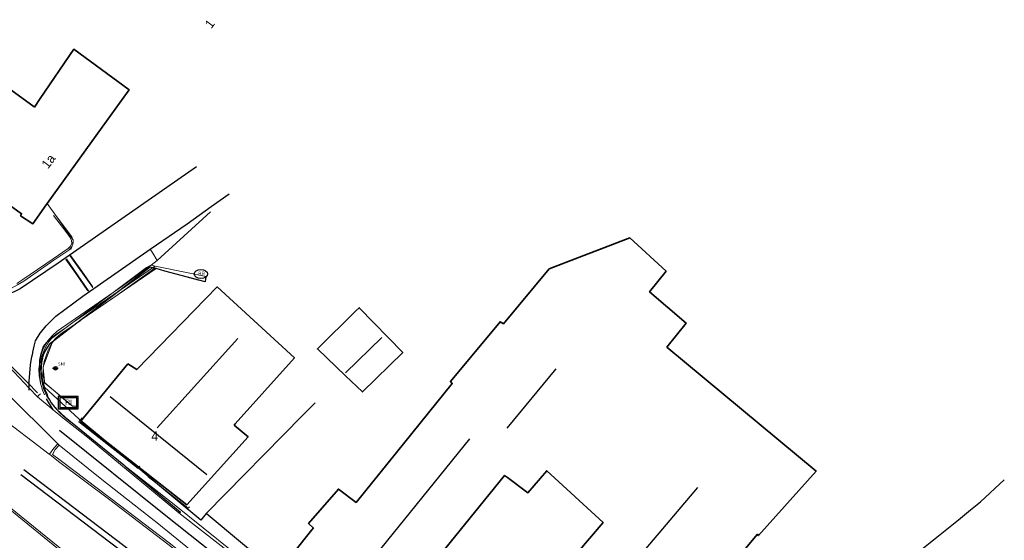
# Model space of a CAD drawing. Header units: metres. Extents: x 169249 to 194689, y 406250 to 412203.
# Tile 427 of 442: x 193077 to 193184, y 411869 to 411926. Entities that reach past the tile are written whole.
import ezdxf
from ezdxf.enums import TextEntityAlignment as Align

# ---------------------------------------------------------------- set-up
doc = ezdxf.new("R2010")
doc.units = ezdxf.units.M
doc.layers.get('0').update_dxf_attribs({"linetype": 'CONTINUOUS'})
for name, color, linetype, lineweight in [('BGT_NLCS_N264$0$B-WE-BV-LEUNING-G', 252, 'BGT_NLCS_N264$0$BV-LEUNING', 18), ('BGT_NLCS_N264$0$B-WE-IE-TERREINAFSCHEIDING_KUNSTMATIG_HEKWERK-G', 252, 'BGT_NLCS_N264$0$IE-TERREINAFSCHEIDING-KUNSTMATIG', 18), ('BGT_NLCS_N264$0$B-WE-IE-TERREINAFSCHEIDING_KUNSTMATIG_SCHUTTING-G', 252, 'BGT_NLCS_N264$0$IE-TERREINAFSCHEIDING-KUNSTMATIG-DICHT', 18), ('BGT_NLCS_N264$0$B-WE-OG-TOPOGRAFIE_BEBOUWING-G', 252, 'CONTINUOUS', 35), ('BGT_NLCS_N264$0$B-WE-OG-TOPOGRAFIE_TERREIN_ONBEGROEID-GV', 252, 'CONTINUOUS', 18), ('BGT_NLCS_N264$0$B-WE-OG-TOPOGRAFIE_WEG_BERM-GV', 252, 'CONTINUOUS', 18), ('BGT_NLCS_N264$0$B-WE-OG-TOPOGRAFIE_WEG_RIJWEG-GV', 252, 'CONTINUOUS', 18), ('BGT_NLCS_N264$0$B-WE-OG-TOPOGRAFIE_WEG_RIJWIELPAD-GV', 252, 'CONTINUOUS', 18), ('BGT_NLCS_N264$0$B-WE-OG-TOPOGRAFIE_WEG_VERHARD-G', 252, 'CONTINUOUS', 18), ('BGT_NLCS_N264$0$B-WE-OG-TOPOGRAFIE_WEG_VOETPAD-GV', 252, 'CONTINUOUS', 18), ('BGT_NLCS_N264$0$B-WE-VW-VERKEERSTEKEN_BORD-S', 252, 'CONTINUOUS', 25), ('X-XX-AL-REFERENTIE-G', 7, 'CONTINUOUS', 18)]:
    doc.layers.add(name, color=color, linetype=linetype, lineweight=lineweight)
for name, color, linetype in [('BGT_NLCS_N264$0$B-WE-IE-MEUBILAIR_WEGMEUBILAIR-S', 252, 'CONTINUOUS'), ('BGT_NLCS_N264$0$B-WE-IE-TERREINAFSCHEIDING_KUNSTMATIG_HEKWERK_RASTER-G', 252, 'CONTINUOUS'), ('BGT_NLCS_N264$0$B-WE-KG-KADASTRAAL_NOK-G', 252, 'CONTINUOUS'), ('BGT_NLCS_N264$0$B-WE-KL-WATER_BRANDLEIDING_PUT-S', 252, 'CONTINUOUS'), ('BGT_NLCS_N264$0$B-WE-OG-TOPOGRAFIE_WEG_RIJWEG-G', 252, 'CONTINUOUS'), ('BGT_NLCS_N264$0$B-WE-OG-TOPOGRAFIE_WEG_VOETPAD-G', 252, 'CONTINUOUS'), ('BGT_NLCS_N264$0$B-WE-VH-KANTOPSLUITING-G', 252, 'CONTINUOUS'), ('BGT_NLCS_N264$0$B-WE-VW-MARKERING-G', 252, 'CONTINUOUS'), ('BGT_NLCS_N264$0$Label_Nummeraanduidingreeks', 252, 'CONTINUOUS')]:
    doc.layers.add(name, color=color, linetype=linetype)
doc.styles.add('BGT_NLCS_N264$0$NLCS-ISO', font='NLCS-ISO.ttf')
doc.styles.add('BGT_NLCS_N264$0$STANDARD', font='txt')
doc.linetypes.add('BGT_NLCS_N264$0$BV-LEUNING', pattern='A,1,[69,NLCS.SHX,S=0.2,R=0,X=0,Y=0],1', length=2)
doc.linetypes.add('BGT_NLCS_N264$0$IE-TERREINAFSCHEIDING-KUNSTMATIG', pattern='A,4,[82,NLCS.SHX,S=0.75,R=90,X=0,Y=0],4,-2', length=10)
doc.linetypes.add('BGT_NLCS_N264$0$IE-TERREINAFSCHEIDING-KUNSTMATIG-DICHT', pattern='A,8,-1,[82,NLCS.SHX,S=0.75,R=90,X=0,Y=0],-1', length=10)

# ---------------------------------------------------------------- blocks, each defined once
blk = doc.blocks.new('BGT_NLCS_N264$0$SIE-WEG_STRAATNAAMBORD_PAAL-SO')
blk.add_line((-0.3, 0), (0.3, 0))
for radius in [0.2, 0.0745]:
    blk.add_circle((0, 0), radius)
at = {"style": 'BGT_NLCS_N264$0$NLCS-ISO'}
blk.add_attdef('STRAATNAAMBORD', (0.28, 0.29), '', height=0.35, dxfattribs=at)
blk = doc.blocks.new('BGT_NLCS_N264$0$SRI-TERREINKAST-SO')
at = {"ltscale": 0.1}
h = blk.add_hatch(color=256, dxfattribs=at)
h.paths.add_polyline_path([(1.16, 0.64), (-1.01, 0.64), (-1.01, -0.71), (1.16, -0.71)])
h.paths.add_polyline_path([(1.01, 0.49), (-0.86, 0.49), (-0.86, -0.56), (1.01, -0.56)], flags=16)
at = {"flags": 128}
for points in [[(1.16, 0.64), (-1.01, 0.64), (-1.01, -0.71), (1.16, -0.71)], [(1.01, 0.49), (-0.86, 0.49), (-0.86, -0.56), (1.01, -0.56)]]:
    blk.add_lwpolyline(points, close=True, dxfattribs=at)
at = {"style": 'BGT_NLCS_N264$0$NLCS-ISO'}
blk.add_text('RI', height=0.6, dxfattribs=at).set_placement((-0.26, -0.29))
blk = doc.blocks.new('BGT_NLCS_N264$0$SIE-WEG_STRAATPOT_BRANDKRAAN-SO')
blk.add_ellipse((0, 0), major_axis=(-0.729, 0), ratio=0.685994)
at = {"style": 'BGT_NLCS_N264$0$NLCS-ISO'}
blk.add_text('BR', height=0.4, dxfattribs=at).set_placement((-0.3, -0.15))
blk = doc.blocks.new('BGT_NLCS_N264')
at = {"layer": 'BGT_NLCS_N264$0$B-WE-BV-LEUNING-G'}
for p, q in [((193083.48, 411882.48, 13.33), (193083.26, 411882.23, 13.37)), ((193090.68, 411876.05, 13.43), (193091.48, 411875.42, 13.38))]:
    blk.add_line(p, q, dxfattribs=at)
for points in [[(193083.26, 411882.23, 13.37), (193083.19, 411882.14, 13.38), (193083.09, 411882.03, 13.39), (193089.59, 411876.95, 13.29), (193089.61, 411876.97, 13.31)], [(193089.61, 411876.97, 13.31), (193089.63, 411877.01, 13.33), (193089.77, 411877.21, 13.48)], [(193091.48, 411875.42, 13.38), (193095.03, 411872.61, 13.19), (193095.09, 411872.66, 13.21), (193095.18, 411872.75, 13.24)]]:
    blk.add_polyline3d(points, dxfattribs=at)
at = {"layer": 'BGT_NLCS_N264$0$B-WE-IE-TERREINAFSCHEIDING_KUNSTMATIG_HEKWERK-G'}
for p, q in [((193091.54, 411898.77, 13.34), (193083.36, 411893.17, 13.38)), ((193091.44, 411898.85, 13.37), (193091.39, 411898.81, 13.37)), ((193096.15, 411897.51, 13.27), (193092.5, 411898.51, 13.32)), ((193083.37, 411893.18, 13.39), (193083.24, 411893.08, 13.39)), ((193083.36, 411893.17, 13.38), (193083.24, 411893.08, 13.38)), ((193083.24, 411893.08, 13.39), (193081.21, 411891.68, 13.39)), ((193079.24, 411888.15, 13.37), (193079.2, 411887.96, 13.36)), ((193079.2, 411887.96, 13.37), (193079.34, 411886.5, 13.33)), ((193080.32, 411885.51, 13.33), (193082.36, 411883.8, 13.34))]:
    blk.add_line(p, q, dxfattribs=at)
for points in [[(193091.39, 411898.81, 13.37), (193087.3, 411895.88, 13.4), (193083.37, 411893.18, 13.39)], [(193092.5, 411898.51, 13.32), (193091.55, 411898.78, 13.34), (193091.54, 411898.77, 13.34)], [(193083.24, 411893.08, 13.38), (193081.26, 411891.73, 13.39), (193081.21, 411891.68, 13.39)], [(193081.21, 411891.68, 13.39), (193081.15, 411891.65, 13.39), (193080.61, 411891.22, 13.39), (193080.24, 411890.78, 13.38)], [(193081.21, 411891.68, 13.39), (193080.61, 411891.19, 13.37), (193080.35, 411890.87, 13.37)], [(193080.35, 411890.87, 13.37), (193080.2, 411890.67, 13.36), (193079.24, 411888.15, 13.37)], [(193080.24, 411890.78, 13.38), (193080.2, 411890.73, 13.38), (193079.77, 411889.86, 13.37), (193079.32, 411888.65, 13.38), (193079.24, 411888.15, 13.37)], [(193079.2, 411887.96, 13.36), (193079.2, 411887.94, 13.36), (193079.17, 411887.14, 13.35), (193079.34, 411886.5, 13.36)], [(193079.24, 411888.15, 13.37), (193079.2, 411888.05, 13.37), (193079.2, 411887.96, 13.37)], [(193079.34, 411886.5, 13.36), (193079.39, 411886.31, 13.36), (193080.32, 411885.51, 13.35)], [(193079.34, 411886.5, 13.33), (193079.36, 411886.31, 13.33), (193080.32, 411885.51, 13.33)], [(193080.32, 411885.51, 13.35), (193081.41, 411884.56, 13.32), (193082.4, 411883.76, 13.32), (193082.95, 411883.74, 13.35)]]:
    blk.add_polyline3d(points, dxfattribs=at)
at = {"layer": 'BGT_NLCS_N264$0$B-WE-IE-TERREINAFSCHEIDING_KUNSTMATIG_HEKWERK_RASTER-G'}
blk.add_polyline3d([(193147.29, 411844.81, 11.58), (193147.29, 411844.83, 11.59), (193147.12, 411846.94, 11.83), (193162.56, 411858.4, 11.15), (193170.43, 411864.37, 11.08), (193179.17, 411871.35, 11.14), (193179.17, 411871.35, 11.14), (193180.47, 411872.43, 11.14), (193181.57, 411873.33, 11.13), (193184.18, 411875.73, 11.09)], dxfattribs=at)
at = {"layer": 'BGT_NLCS_N264$0$B-WE-IE-TERREINAFSCHEIDING_KUNSTMATIG_SCHUTTING-G'}
blk.add_polyline3d([(193097, 411872.03, 13.12), (193107.53, 411882.72, 13.21), (193108.93, 411884.13, 13.21), (193108.93, 411884.13, 13.21)], dxfattribs=at)
at = {"layer": 'BGT_NLCS_N264$0$B-WE-KG-KADASTRAAL_NOK-G'}
for p, q in [((193091.65, 411881.4, 21.39), (193100.45, 411891.15, 21.37)), ((193112.23, 411887.4, 17.88), (193116.21, 411891.26, 17.86)), ((193129.89, 411881.36, 17.62), (193135.22, 411887.83, 17.67)), ((193097.09, 411876.27, 21.45), (193086.52, 411884.76, 21.53)), ((193112.53, 411863.82, 21.28), (193125.8, 411880.2, 21.31))]:
    blk.add_line(p, q, dxfattribs=at)
blk.add_polyline3d([(193139.21, 411861.3, 17.98), (193139.42, 411861.55, 17.98), (193150.69, 411874.87, 18.04)], dxfattribs=at)
at = {"layer": 'BGT_NLCS_N264$0$B-WE-OG-TOPOGRAFIE_BEBOUWING-G'}
for points in [[(193079.64, 411905.9, 16.67), (193085.64, 411914.23, 17.03), (193088.48, 411918.16, 17.21), (193088.59, 411918.31, 17.21), (193082.57, 411922.74, 17.25), (193078.89, 411917.34, 18.98), (193078.25, 411916.41, 19.28), (193078.22, 411916.43, 19.28), (193073.1, 411920.15, 19.45)], [(193073.06, 411907.48, 16.58), (193076.85, 411904.77, 16.51), (193076.74, 411904.55, 16.66), (193078.08, 411903.67, 16.67), (193079.53, 411905.74, 16.66), (193079.64, 411905.9, 16.67)], [(193147.26, 411898.48, 14.91), (193145.43, 411896.25, 15.05), (193149.43, 411892.83, 15.14), (193147.33, 411890.2, 15.36), (193163.62, 411876.67, 15.45), (193157.34, 411869.63, 14.96), (193157.21, 411869.78, 14.97), (193145.48, 411855.7, 14.94)], [(193134.85, 411864.57, 16.49), (193140.36, 411871.05, 16.54), (193134.21, 411876.71, 15.79), (193132.14, 411874.3, 15.2), (193129.92, 411875.96, 15.17), (193129.6, 411876.2, 15.9), (193118.82, 411862.89, 15.93)], [(193104.54, 411865.24, 17.47), (193108.56, 411870.24, 17.49), (193108.73, 411870.46, 17.49), (193108.71, 411870.48, 17.4), (193108.19, 411870.95, 15.07), (193111.46, 411874.71, 15.21), (193113.38, 411873.25, 15.84), (193123.89, 411886.24, 15.84), (193123.69, 411886.46, 15.82), (193129.1, 411892.97, 15.95), (193129.47, 411892.75, 15.95), (193134.47, 411898.74, 15.43), (193143.27, 411902.13, 14.88), (193147.26, 411898.48, 14.91)], [(193088.46, 411888.38, 17.72), (193089.42, 411887.75, 16.22), (193098.22, 411896.77, 16.32), (193106.64, 411889.05, 15.15), (193100.18, 411881.81, 15.19), (193100.08, 411881.7, 16.93), (193101.58, 411880.41, 16.96), (193094.9, 411872.99, 17.93), (193083.3, 411882.1, 17.71), (193088.46, 411888.38, 17.72)], [(193113.33, 411894.13, 15.22), (193113.72, 411894.51, 15.22), (193118.48, 411889.61, 15.23), (193114.08, 411885.32, 15.29), (193112.24, 411887.07, 15.25), (193109.15, 411890.01, 15.19), (193113.33, 411894.13, 15.22)]]:
    blk.add_polyline3d(points, dxfattribs=at)
at = {"layer": 'BGT_NLCS_N264$0$B-WE-OG-TOPOGRAFIE_TERREIN_ONBEGROEID-GV', "linetype": 'Continuous'}
for p, q in [((193081.67, 411902.81, 13.4), (193080.33, 411904.57, 13.53)), ((193082.28, 411901.08, 13.29), (193082.35, 411901.14, 10.22)), ((193091.15, 411898.87, 0.95), (193087.73, 411896.51, 5.44)), ((193091.42, 411899.05, 0.61), (193091.15, 411898.87, 0.95)), ((193087.73, 411896.51, 5.44), (193082.45, 411892.88, 12.36)), ((193079.13, 411886.11, 13.35), (193079.28, 411886, 12.9))]:
    blk.add_line(p, q, dxfattribs=at)
for points in [[(193080.67, 411904.45, 1.26), (193082.33, 411902.24, 13.33), (193082.44, 411901.95, 13.32)], [(193082.44, 411901.95, 13.32), (193082.47, 411901.88, 13.32), (193082.46, 411901.46, 13.31), (193082.28, 411901.08, 13.29)], [(193082.45, 411892.88, 12.36), (193081.7, 411892.36, 13.35), (193080.86, 411891.78, 13.35), (193080.26, 411891.33, 13.34), (193080.11, 411891.13, 13.35)], [(193080.11, 411891.13, 13.35), (193079.8, 411890.74, 13.36), (193079.43, 411890.09, 13.33), (193079.09, 411889.34, 13.33), (193078.96, 411888.6, 13.35), (193078.9, 411887.83, 13.35), (193078.98, 411887.02, 13.34), (193079.08, 411886.29, 13.35), (193079.13, 411886.11, 13.35)]]:
    blk.add_polyline3d(points, dxfattribs=at)
at = {"layer": 'BGT_NLCS_N264$0$B-WE-OG-TOPOGRAFIE_WEG_BERM-GV'}
blk.add_line((193080.52, 411879.01, 13.39), (193080.96, 411879.49, 13.45), dxfattribs=at)
for points in [[(193111.85, 411853.92, 13.3), (193110.97, 411854.59, 13.39), (193100.79, 411862.63, 13.4), (193092.96, 411868.84, 13.42), (193086.61, 411873.69, 13.48), (193081.07, 411877.87, 13.5), (193080.23, 411878.49, 13.48), (193080.52, 411879.01, 13.39)], [(193129.29, 411822.7, 13.17), (193124.94, 411827.97, 13.19), (193122.27, 411831.23, 13.19), (193119.57, 411834.41, 13.21), (193117.54, 411836.59, 13.21), (193115.14, 411839, 13.21), (193112.91, 411841.18, 13.22), (193109.7, 411844.11, 13.25), (193106.7, 411846.83, 13.24), (193103.14, 411849.83, 13.27), (193099.54, 411852.81, 13.28), (193096.86, 411854.99, 13.3), (193095.1, 411856.48, 13.31), (193088.6, 411861.8, 13.31), (193082.09, 411867.15, 13.32), (193074.77, 411873.14, 13.38), (193073.97, 411873.79, 13.36)]]:
    blk.add_polyline3d(points, dxfattribs=at)
at = {"layer": 'BGT_NLCS_N264$0$B-WE-OG-TOPOGRAFIE_WEG_RIJWEG-G'}
for p, q in [((193077.68, 411885.71, 13.33), (193077.67, 411886.17, 13.33)), ((193077.69, 411885.52, 13.34), (193077.68, 411885.71, 13.33))]:
    blk.add_line(p, q, dxfattribs=at)
for points in [[(193095.97, 411909.87, 13.27), (193080.86, 411899.38, 13.37), (193076.71, 411896.57, 13.38), (193076.11, 411896.29, 13.33), (193075.3, 411895.95, 13.34), (193074.25, 411895.67, 13.34), (193073.14, 411895.46, 13.34), (193072.87, 411895.41, 13.35)], [(193090.9, 411900.89, 13.26), (193094.92, 411903.68, 13.26), (193097.56, 411905.54, 13.28), (193099.51, 411906.95, 13.29)], [(193078.08, 411889.64, 13.28), (193078.23, 411890.31, 13.26), (193078.38, 411890.88, 13.27), (193078.88, 411891.73, 13.27), (193078.9, 411891.75, 13.27), (193079.52, 411892.52, 13.27), (193080.58, 411893.59, 13.27), (193083.52, 411895.76, 13.27), (193090.9, 411900.89, 13.26)], [(193077.67, 411886.17, 13.33), (193077.67, 411886.44, 13.33), (193077.82, 411888.27, 13.29), (193077.93, 411888.97, 13.3), (193077.97, 411889.14, 13.29), (193078.06, 411889.54, 13.28), (193078.08, 411889.64, 13.28)]]:
    blk.add_polyline3d(points, dxfattribs=at)
at = {"layer": 'BGT_NLCS_N264$0$B-WE-OG-TOPOGRAFIE_WEG_RIJWEG-GV'}
for p, q in [((193091.67, 411899.65, 13.28), (193097.49, 411904.97, 0.1)), ((193090.9, 411900.89, 0.82), (193091.17, 411900.45, 5.22)), ((193091.17, 411900.45, 5.22), (193091.67, 411899.65, 13.28)), ((193077.68, 411885.71, 13.33), (193078.58, 411884.76, 13.29)), ((193078.58, 411884.76, 13.29), (193080.29, 411883.36, 13.28)), ((193079.88, 411878.53, 13.38), (193080.36, 411879.16, 13.48)), ((193080.36, 411879.16, 13.48), (193080.79, 411879.66, 13.45))]:
    blk.add_line(p, q, dxfattribs=at)
for points in [[(193082.28, 411901.08, 13.29), (193082.02, 411900.78, 13.3), (193080.38, 411899.71, 13.28), (193077.09, 411897.39, 13.26), (193076.39, 411897.02, 13.29), (193075.67, 411896.62, 13.31), (193074.93, 411896.42, 13.31), (193074.16, 411896.21, 13.31), (193073.38, 411896.09, 13.32), (193072.6, 411896.01, 13.32), (193072.41, 411895.99, 13.32)], [(193080.79, 411879.66, 13.45), (193079.33, 411881.14, 13.48), (193073.67, 411886.66, 13.53), (193068.87, 411891.27, 13.54), (193063.22, 411894.56, 13.47)], [(193068.85, 411894.71, 13.44), (193069.84, 411893.76, 13.46), (193074.38, 411889.22, 13.47), (193077.68, 411885.71, 13.33)], [(193079.88, 411878.53, 13.38), (193079.87, 411878.53, 13.38), (193074.11, 411882.88, 13.4), (193066.46, 411888.56, 13.44), (193061.52, 411892.37, 13.5)], [(193111.64, 411853.7, 13.27), (193110.83, 411854.37, 13.28), (193101.33, 411861.91, 13.3), (193100.67, 411862.43, 13.3), (193092.83, 411868.68, 13.3), (193086.48, 411873.52, 13.36), (193080.88, 411877.73, 13.38), (193080.11, 411878.33, 13.38), (193079.88, 411878.53, 13.38)], [(193074.08, 411873.93, 13.27), (193074.88, 411873.29, 13.25), (193082.2, 411867.33, 13.21), (193088.7, 411861.99, 13.18), (193095.24, 411856.62, 13.19), (193096.32, 411855.73, 13.19), (193098.65, 411853.82, 13.19), (193104.05, 411849.35, 13.17), (193106.84, 411847, 13.16)]]:
    blk.add_polyline3d(points, dxfattribs=at)
at = {"layer": 'BGT_NLCS_N264$0$B-WE-OG-TOPOGRAFIE_WEG_RIJWIELPAD-GV'}
for p, q in [((193080.3, 411883.35, 13.28), (193080.29, 411883.36, 13.28)), ((193080.79, 411879.66, 13.45), (193080.96, 411879.49, 13.45))]:
    blk.add_line(p, q, dxfattribs=at)
for points in [[(193094.04, 411872.1, 13.17), (193084.05, 411880.38, 13.27), (193081.37, 411882.47, 13.27), (193080.3, 411883.35, 13.28)], [(193080.96, 411879.49, 13.45), (193085.62, 411875.76, 13.3), (193091.83, 411870.86, 13.21), (193098.15, 411865.74, 13.14), (193106.28, 411859.36, 13.09), (193112.41, 411854.53, 13.21)], [(193115.15, 411855.52, 13.12), (193114.23, 411856.26, 13.11), (193103.27, 411864.92, 13.06), (193094.04, 411872.1, 13.17)]]:
    blk.add_polyline3d(points, dxfattribs=at)
at = {"layer": 'BGT_NLCS_N264$0$B-WE-OG-TOPOGRAFIE_WEG_VERHARD-G'}
for p, q in [((193079.64, 411905.9, 13.58), (193079.64, 411905.9, 13.58)), ((193079.64, 411905.9, 13.58), (193080.67, 411904.45, 13.51)), ((193080.67, 411904.45, 13.51), (193082.44, 411901.95, 13.38)), ((193082.35, 411901.14, 13.39), (193082.24, 411900.87, 13.39)), ((193091.42, 411899.05, 13.27), (193090.99, 411899.14, 13.28)), ((193086.86, 411896.17, 13.28), (193082.45, 411892.88, 13.27)), ((193082.45, 411892.88, 13.27), (193080.11, 411891.13, 13.27)), ((193080.11, 411891.13, 13.27), (193079.65, 411890.79, 13.27))]:
    blk.add_line(p, q, dxfattribs=at)
for points in [[(193082.44, 411901.95, 13.38), (193082.47, 411901.91, 13.38), (193082.48, 411901.63, 13.39), (193082.46, 411901.45, 13.39), (193082.35, 411901.14, 13.39)], [(193084.05, 411896.39, 13.33), (193082.77, 411898.23, 13.39), (193081.69, 411899.77, 13.37)], [(193082.21, 411900.17, 13.37), (193083.42, 411898.5, 13.43), (193084.59, 411896.81, 13.3)], [(193090.99, 411899.14, 13.28), (193090.98, 411899.14, 13.28), (193090.48, 411898.88, 13.28), (193086.86, 411896.17, 13.28)], [(193097, 411897.93, 13.18), (193094.85, 411898.36, 13.22), (193091.42, 411899.05, 13.27)], [(193079.65, 411890.79, 13.27), (193079.56, 411890.72, 13.27), (193079.21, 411890.27, 13.29), (193078.95, 411889.47, 13.29), (193078.82, 411888.79, 13.29), (193078.79, 411888.31, 13.29)], [(193078.79, 411888.31, 13.29), (193078.79, 411888.11, 13.29), (193078.8, 411887.52, 13.29), (193078.92, 411886.34, 13.29)], [(193078.58, 411884.76, 13.29), (193078.75, 411884.95, 13.29), (193078.9, 411885.12, 13.3)]]:
    blk.add_polyline3d(points, dxfattribs=at)
at = {"layer": 'BGT_NLCS_N264$0$B-WE-OG-TOPOGRAFIE_WEG_VOETPAD-G'}
blk.add_line((193091.48, 411875.42, 13.28), (193089.61, 411876.97, 13.29), dxfattribs=at)
for points in [[(193083.26, 411882.23, 13.33), (193083.21, 411882.27, 13.33), (193083.13, 411882.34, 13.33), (193079.31, 411885.87, 13.43)], [(193089.61, 411876.97, 13.29), (193087.84, 411878.43, 13.3), (193083.26, 411882.23, 13.33)], [(193097, 411872.03, 13.12), (193096.57, 411871.49, 13.22), (193096.44, 411871.32, 13.25), (193091.48, 411875.42, 13.28)], [(193115.71, 411856.79, 13.12), (193115.12, 411857.26, 13.11), (193104.8, 411865.55, 13.03), (193104.74, 411865.6, 13.03), (193097, 411872.03, 13.12)]]:
    blk.add_polyline3d(points, dxfattribs=at)
at = {"layer": 'BGT_NLCS_N264$0$B-WE-OG-TOPOGRAFIE_WEG_VOETPAD-GV'}
for p, q in [((193090.99, 411899.14, 13.26), (193091.67, 411899.65, 13.28)), ((193080.62, 411883.46, 13.34), (193080.67, 411883.42, 13.34))]:
    blk.add_line(p, q, dxfattribs=at)
for points in [[(193076.33, 411897.16, 13.4), (193076.99, 411897.58, 13.37), (193077.79, 411898.12, 13.3), (193080.29, 411899.86, 13.37), (193081.95, 411900.97, 13.41), (193082.15, 411901.19, 13.39), (193082.32, 411901.52, 13.37), (193082.3, 411901.85, 13.39), (193082.15, 411902.17, 13.35), (193081.67, 411902.81, 13.4)], [(193086.86, 411896.17, 13.33), (193087.92, 411896.91, 13.33), (193090.7, 411898.93, 13.25), (193090.99, 411899.14, 13.26)], [(193079.65, 411890.79, 13.28), (193079.68, 411890.85, 13.28), (193080.23, 411891.49, 13.29), (193080.75, 411891.96, 13.29), (193086.86, 411896.17, 13.33)], [(193078.79, 411888.31, 13.29), (193078.83, 411888.62, 13.31), (193078.99, 411889.4, 13.3), (193079.26, 411890.11, 13.29), (193079.65, 411890.79, 13.28)], [(193078.79, 411886.91, 13.28), (193078.78, 411887.02, 13.28), (193078.74, 411887.82, 13.27), (193078.79, 411888.31, 13.29)], [(193079.02, 411885.9, 13.29), (193078.9, 411886.24, 13.28), (193078.79, 411886.91, 13.28)], [(193079.36, 411885, 3.78), (193079.15, 411885.52, 13.29), (193079.02, 411885.9, 13.29)], [(193079.13, 411886.11, 13.35), (193079.29, 411885.56, 13.34), (193079.6, 411884.84, 13.34), (193079.88, 411884.46, 13.34)], [(193079.88, 411884.46, 13.34), (193080.02, 411884.26, 13.34), (193080.4, 411883.73, 13.34)], [(193080.4, 411883.73, 13.34), (193080.51, 411883.58, 13.34), (193080.62, 411883.46, 13.34)], [(193080.67, 411883.42, 13.34), (193081.04, 411883.03, 13.34), (193081.77, 411882.39, 13.36), (193082.55, 411881.74, 13.35), (193084.14, 411880.49, 13.3), (193087.22, 411877.96, 13.25), (193088.17, 411877.21, 13.23)], [(193088.17, 411877.21, 13.23), (193093.51, 411873.01, 13.16), (193099.83, 411867.93, 13.05), (193107.64, 411861.64, 13.05), (193111.56, 411858.48, 13.06), (193114.18, 411856.43, 13.08), (193115.2, 411855.61, 13.07)]]:
    blk.add_polyline3d(points, dxfattribs=at)
at = {"layer": 'BGT_NLCS_N264$0$B-WE-VH-KANTOPSLUITING-G'}
for p, q in [((193091.39, 411898.81, 13.39), (193091.15, 411898.87, 13.39)), ((193091.54, 411898.77, 13.39), (193091.39, 411898.81, 13.39)), ((193092.5, 411898.51, 13.37), (193091.54, 411898.77, 13.39)), ((193087.73, 411896.51, 13.4), (193083.37, 411893.18, 13.4)), ((193083.36, 411893.17, 13.4), (193080.35, 411890.87, 13.4)), ((193083.37, 411893.18, 13.4), (193083.36, 411893.17, 13.4)), ((193080.35, 411890.87, 13.4), (193080.24, 411890.78, 13.4)), ((193079.28, 411886, 13.42), (193079.31, 411885.87, 13.43)), ((193080.3, 411883.35, 13.28), (193079.57, 411884.57, 13.29))]:
    blk.add_line(p, q, dxfattribs=at)
for points in [[(193091.15, 411898.87, 13.39), (193090.9, 411898.94, 13.4), (193087.73, 411896.51, 13.4)], [(193097, 411897.93, 13.18), (193096.95, 411897.65, 13.24), (193096.89, 411897.34, 13.3), (193092.5, 411898.51, 13.37)], [(193080.24, 411890.78, 13.4), (193079.87, 411890.49, 13.4), (193079.48, 411889.91, 13.4), (193079.22, 411889.36, 13.4), (193079.04, 411888.52, 13.39), (193078.96, 411887.55, 13.37), (193079.1, 411886.71, 13.4), (193079.28, 411886, 13.42)], [(193079.31, 411885.87, 13.43), (193079.32, 411885.72, 13.41), (193079.62, 411885.15, 13.42), (193079.73, 411884.7, 13.42), (193079.88, 411884.46, 13.42)], [(193079.88, 411884.46, 13.42), (193080.09, 411884.11, 13.42), (193080.4, 411883.73, 13.41)], [(193080.4, 411883.73, 13.41), (193080.5, 411883.61, 13.41), (193080.62, 411883.46, 13.41)], [(193080.62, 411883.46, 13.41), (193080.64, 411883.44, 13.4), (193080.67, 411883.42, 13.4)], [(193080.67, 411883.42, 13.4), (193081.62, 411882.57, 13.38), (193088, 411877.35, 13.29), (193088.17, 411877.21, 13.29)], [(193088.17, 411877.21, 13.29), (193094.19, 411872.2, 13.19), (193094.04, 411872.1, 13.17)]]:
    blk.add_polyline3d(points, dxfattribs=at)
at = {"layer": 'BGT_NLCS_N264$0$B-WE-VW-MARKERING-G'}
for points in [[(193084.17, 411896.33, 13.3), (193084.16, 411896.34, 13.3), (193081.76, 411899.85, 13.34)], [(193082.12, 411900.19, 13.32), (193084.61, 411896.76, 13.27), (193084.62, 411896.74, 13.27)], [(193077.67, 411886.17, 13.33), (193075.4, 411888.45, 13.44), (193071.32, 411892.61, 13.45), (193069.36, 411894.76, 13.49), (193069.32, 411894.79, 13.48)], [(193078.57, 411885.22, 13.32), (193078.43, 411885.37, 13.32), (193077.67, 411886.17, 13.33)], [(193076.76, 411876.31, 13.38), (193087.49, 411868.14, 13.31), (193099.03, 411859.07, 13.28), (193099.04, 411859.06, 13.28), (193109.87, 411850.36, 13.28)], [(193077.09, 411876.85, 13.37), (193088.01, 411868.55, 13.32), (193099.27, 411859.58, 13.29), (193099.38, 411859.49, 13.29), (193110.23, 411850.87, 13.28)]]:
    blk.add_polyline3d(points, dxfattribs=at)
at = {"layer": 'BGT_NLCS_N264$0$B-WE-VW-MARKERING-G', "linetype": 'Continuous'}
blk.add_polyline3d([(193121.98, 411848.27, 13.1), (193119.49, 411850.23, 13.11), (193117.87, 411851.6, 13.08), (193113.18, 411855.34, 13.1), (193107.63, 411859.71, 13.04), (193099.17, 411866.59, 13.08), (193092.6, 411871.79, 13.15), (193081, 411881.11, 13.39)], dxfattribs=at)
at = {"layer": 'BGT_NLCS_N264$0$B-WE-IE-MEUBILAIR_WEGMEUBILAIR-S', "color": 7}
blk.add_blockref('BGT_NLCS_N264$0$SRI-TERREINKAST-SO', (193081.87, 411884.17, 13.27), dxfattribs=at)
at = {"layer": 'BGT_NLCS_N264$0$B-WE-KL-WATER_BRANDLEIDING_PUT-S', "color": 7, "linetype": 'Continuous'}
blk.add_blockref('BGT_NLCS_N264$0$SIE-WEG_STRAATPOT_BRANDKRAAN-SO', (193096.43, 411898.19, 13.22), dxfattribs=at)
at = {"layer": 'BGT_NLCS_N264$0$B-WE-VW-VERKEERSTEKEN_BORD-S', "color": 7}
blk.add_blockref('BGT_NLCS_N264$0$SIE-WEG_STRAATNAAMBORD_PAAL-SO', (193080.54, 411887.9, 13.01), dxfattribs=at).add_auto_attribs({'STRAATNAAMBORD': 'SN1'})
at = {"layer": 'BGT_NLCS_N264$0$Label_Nummeraanduidingreeks', "color": 7, "lineweight": 18, "style": 'BGT_NLCS_N264$0$STANDARD'}
for s, p in [('1', (193097.39, 411925.5)), ('1a', (193079.78, 411910.49))]:
    blk.add_text(s, height=1, rotation=53, dxfattribs=at).set_placement(p, align=Align.MIDDLE)
blk.add_text('4', height=1, dxfattribs=at).set_placement((193091.39, 411880.5), align=Align.MIDDLE)

msp = doc.modelspace()

# ---------------------------------------------------------------- block references
at = {"layer": 'X-XX-AL-REFERENTIE-G'}
msp.add_blockref('BGT_NLCS_N264', (0, 0), dxfattribs=at)

doc.saveas('drawing.dxf')
